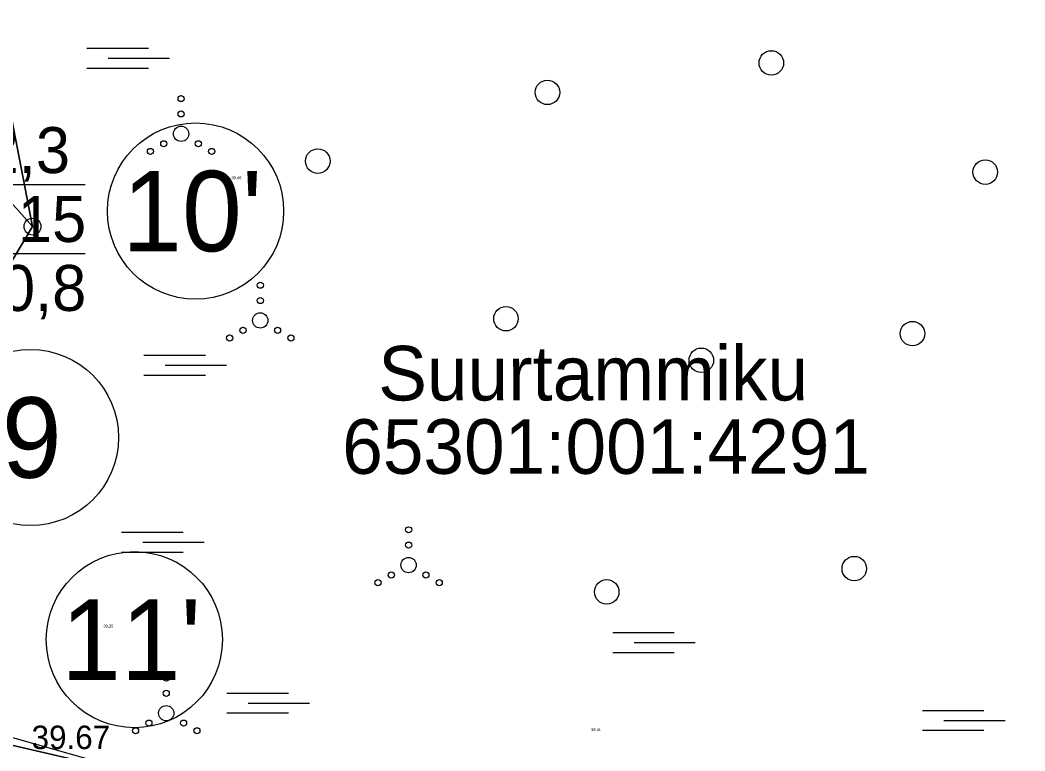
# Model space of a CAD drawing. Extents: x 544674 to 552202, y 6585829 to 6588119.
# Drawn here: x 550208.2 to 550313.1, y 6587338.7 to 6587415 of the extents above; entities that cross this region are included whole.
import ezdxf

# ---------------------------------------------------------------- set-up
doc = ezdxf.new("R2010")
doc.units = 0
for name, color, linetype in [('GEOLPUNKT', 7, 'Continuous'), ('HALJASTUS', 7, 'Continuous'), ('kataster', 7, 'Continuous'), ('KORGUS-EH2000', 7, 'Continuous'), ('MOOTKORG-EH2000', 7, 'Continuous'), ('PIIR', 7, 'Continuous'), ('RELJEEF', 7, 'Continuous'), ('TM_taotletav', 7, 'Continuous')]:
    doc.layers.add(name, color=color, linetype=linetype)

# ---------------------------------------------------------------- blocks, each defined once
blk = doc.blocks.new('VQSA')
at = {"layer": 'HALJASTUS'}
for centre, radius in [((0, 2.3), 0.2), ((0, 1.3), 0.2), ((0, 0), 0.5), ((-1.13, -0.65), 0.2), ((1.13, -0.65), 0.2), ((-2, -1.15), 0.2), ((2, -1.15), 0.2)]:
    blk.add_circle(centre, radius, dxfattribs=at)
blk = doc.blocks.new('SOO')
at = {"layer": 'HALJASTUS'}
for p, q in [((-2.19, 0.65), (1.82, 0.65)), ((-0.8, 0), (3.2, 0)), ((-2.19, -0.65), (1.82, -0.65))]:
    blk.add_line(p, q, dxfattribs=at)
blk = doc.blocks.new('METS')
at = {"layer": 'HALJASTUS'}
blk.add_circle((0, 0), 0.8, dxfattribs=at)

msp = doc.modelspace()

# ---------------------------------------------------------------- linework, layer by layer
at = {"layer": 'GEOLPUNKT'}
for p, q in [((550202.97, 6587397.85), (550214.97, 6587397.85)), ((550202.97, 6587390.65), (550214.97, 6587390.65))]:
    msp.add_line(p, q, dxfattribs=at)
at = {"layer": 'kataster'}
for points in [[(549935.11, 6587640.1), (549932.48, 6587653.34), (550140.85, 6587748.28), (550183.46, 6587527.95), (550209.46, 6587393.46), (550077.4, 6587541.89), (550024.32, 6587515.29), (550013.13, 6587673.37)], [(550209.46, 6587393.46), (550183.46, 6587527.95), (550295.49, 6587549.26), (550342.71, 6587635.62), (550349.12, 6587627.39), (550405.2, 6587558.35), (550391.99, 6587335.53), (550389.72, 6587297.05), (550180.8, 6587345.43)], [(550180.8, 6587345.43), (550389.72, 6587297.05), (550351.66, 6587143.04), (550161.05, 6587169.32), (550168.3, 6587196.7), (550125.7, 6587276.91), (549983.75, 6587247.55), (549964.78, 6587378.75), (549963.15, 6587426.56), (549994.89, 6587430.61), (549994.68, 6587461.94), (549962.32, 6587471.98), (549960.97, 6587479.02), (550024.32, 6587515.29), (550077.4, 6587541.89), (550209.46, 6587393.46)]]:
    msp.add_lwpolyline(points, close=True, dxfattribs=at)
at = {"layer": 'PIIR'}
for centre, radius in [((550226.49, 6587395.08), 9.2), ((550209.46, 6587393.46), 0.88), ((550209.25, 6587371.43), 9.2), ((550220.1, 6587350.32), 9.2)]:
    msp.add_circle(centre, radius, dxfattribs=at)
at = {"layer": 'RELJEEF'}
msp.add_lwpolyline([(550172.13, 6587337.12), (550176.05, 6587346.05), (550207.37, 6587340.11), (550235.64, 6587332.11), (550254.06, 6587327.67), (550264.88, 6587327.44), (550286.93, 6587322.2), (550299.08, 6587320.01), (550312.27, 6587315.52), (550341.97, 6587308.95), (550360.63, 6587303.83), (550377.3, 6587299.25), (550386.23, 6587296.51), (550391.3, 6587293.38), (550392.94, 6587292.34), (550396.08, 6587290.46), (550400.82, 6587290.59), (550406.05, 6587292.91)], dxfattribs=at)
at = {"layer": 'TM_taotletav'}
msp.add_lwpolyline([(549693.56, 6587512.96), (549937.67, 6587624.14), (549954.94, 6587516.54), (549960.97, 6587479.02), (550024.32, 6587515.29), (550077.4, 6587541.89), (550209.46, 6587393.46), (550180.8, 6587345.43), (550389.72, 6587297.05), (550391.99, 6587335.53), (550478.21, 6587332.87), (550525.6, 6587265.61), (550517.53, 6587232.97), (550493.24, 6587134.7), (550354.37, 6587153.99), (550164.05, 6587180.66), (549967.77, 6587208.82), (549954.26, 6587302.12), (549759.8, 6587281.78)], dxfattribs=at)

# ---------------------------------------------------------------- block references
at = {"layer": 'HALJASTUS', "xscale": 1.6, "yscale": 1.6000000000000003}
for name, p in [('SOO', (550218.65, 6587411.06)), ('METS', (550286.62, 6587410.55)), ('METS', (550263.24, 6587407.48)), ('VQSA', (550224.98, 6587403.15)), ('METS', (550239.26, 6587400.3)), ('METS', (550308.96, 6587399.15)), ('VQSA', (550233.25, 6587383.66)), ('METS', (550258.91, 6587383.84)), ('METS', (550301.36, 6587382.28)), ('METS', (550279.31, 6587379.5)), ('SOO', (550224.61, 6587379)), ('VQSA', (550248.74, 6587358.11)), ('SOO', (550222.27, 6587360.5)), ('METS', (550295.28, 6587357.74)), ('METS', (550269.43, 6587355.31)), ('SOO', (550273.56, 6587350.02)), ('VQSA', (550223.43, 6587342.64)), ('SOO', (550233.27, 6587343.7)), ('SOO', (550305.91, 6587341.89))]:
    msp.add_blockref(name, p, dxfattribs=at)

# ---------------------------------------------------------------- texts
at = {"layer": 'GEOLPUNKT'}
for s, p in [('2,3', (550204.46, 6587399.05)), ('7,15', (550202.58, 6587391.85)), ('10,8', (550202.59, 6587384.65))]:
    msp.add_text(s, height=4.8, dxfattribs=at).set_placement(p)
at = {"layer": 'kataster'}
for s, p in [('Suurtammiku', (550245.57, 6587375.3)), ('65301:001:4291', (550241.81, 6587367.64))]:
    msp.add_text(s, height=5.7, dxfattribs=at).set_placement(p)
at = {"layer": 'KORGUS-EH2000'}
msp.add_text('39.67 ', height=2.45, dxfattribs=at).set_placement((550209.37, 6587338.89))
at = {"layer": 'MOOTKORG-EH2000'}
for s, p in [(' 39.46', (550230.13, 6587398.41)), (' 39.35', (550216.75, 6587351.58)), (' 39.41', (550267.68, 6587340.77))]:
    msp.add_text(s, height=0.3, dxfattribs=at).set_placement(p)
at = {"layer": 'PIIR'}
for s, p in [("10'", (550218.83, 6587390.88)), ('9', (550206.26, 6587367.23)), ("11'", (550212.44, 6587346.12))]:
    msp.add_text(s, height=8.4, dxfattribs=at).set_placement(p)

doc.saveas('drawing.dxf')
